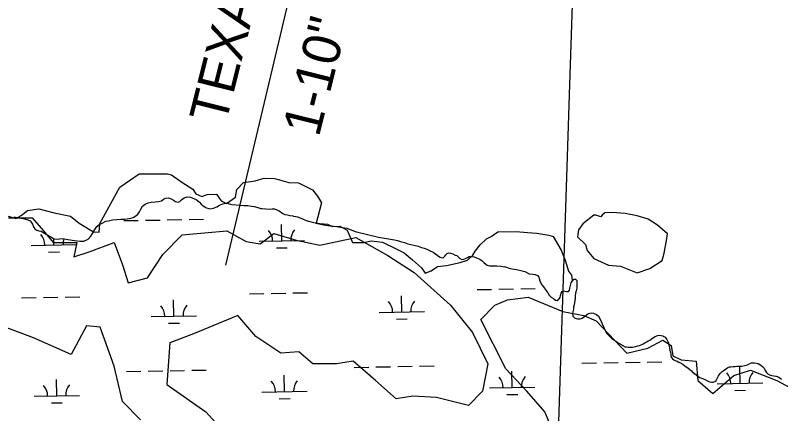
# Model space of a CAD drawing. Extents: x 3925854 to 3964121, y 224593 to 250589.
# Drawn here: x 3954324 to 3956011, y 238446 to 239324 of the extents above; entities that cross this region are included whole.
import ezdxf

# ---------------------------------------------------------------- set-up
doc = ezdxf.new("R2010")
doc.units = 0
for name, color, linetype in [('V-RIVR-EDGE', 7, 'Continuous'), ('V-SITE-VEGE', 7, 'Continuous'), ('V-UTIL-IDEN', 7, 'Continuous'), ('V-UTIL-LINE', 7, 'Continuous'), ('V-WETL-SWMP', 7, 'Continuous')]:
    doc.layers.add(name, color=color, linetype=linetype)

msp = doc.modelspace()

# ---------------------------------------------------------------- linework, layer by layer
at = {"layer": 'V-RIVR-EDGE'}
msp.add_line((3955550.676, 238746.282), (3955551.437, 238738.6), dxfattribs=at)
msp.add_lwpolyline([(3954308.698, 238881.252), (3954325.089, 238876.335), (3954337.382, 238882.891), (3954351.314, 238893.545), (3954375.9, 238897.643), (3954409.502, 238888.628), (3954445.562, 238881.252), (3954465.231, 238865.681), (3954496.374, 238846.831), (3954508.667, 238846.012), (3954510.306, 238864.861), (3954554.561, 238945.177), (3954597.178, 238974.68), (3954659.463, 238974.68), (3954668.478, 238972.222), (3954691.426, 238956.65), (3954715.192, 238941.079), (3954721.749, 238930.425), (3954734.861, 238924.688), (3954747.155, 238928.786), (3954767.643, 238929.605), (3954777.478, 238914.853), (3954789.771, 238909.117), (3954809.44, 238923.049), (3954811.899, 238940.259), (3954826.651, 238955.831), (3954852.876, 238959.109), (3954872.545, 238964.846), (3954895.492, 238964.026), (3954906.147, 238961.567), (3954926.635, 238955.831), (3954947.943, 238955.011), (3954979.086, 238939.44), (3954989.74, 238925.507), (3954998.755, 238910.756), (3954987.282, 238865.681), (3955011.868, 238864.042), (3955023.342, 238858.305), (3955038.913, 238859.124), (3955055.304, 238850.109), (3955066.778, 238823.064), (3955092.183, 238823.064), (3955108.574, 238827.162), (3955133.161, 238823.884), (3955165.123, 238808.312), (3955180.694, 238800.117), (3955199.544, 238785.365), (3955219.213, 238767.335), (3955227.408, 238755.861), (3955240.521, 238760.779), (3955254.454, 238770.613), (3955274.123, 238772.252), (3955304.446, 238778.809), (3955320.837, 238784.546), (3955332.31, 238795.2), (3955337.228, 238804.215), (3955348.701, 238818.147), (3955362.634, 238831.26), (3955372.468, 238836.177), (3955387.22, 238846.831), (3955427.378, 238847.651), (3955452.784, 238845.192), (3955473.272, 238843.553), (3955499.498, 238839.455), (3955509.332, 238836.177), (3955526.543, 238806.673), (3955535.558, 238784.546), (3955542.934, 238759.959), (3955549.49, 238750.944), (3955550.655, 238746.284)], dxfattribs=at)
msp.add_lwpolyline([(3955598.456, 238883.476), (3955574.628, 238864.061), (3955564.921, 238850.823), (3955563.156, 238835.821), (3955580.806, 238819.053), (3955584.336, 238805.816), (3955598.456, 238788.166), (3955631.108, 238773.163), (3955657.583, 238771.398), (3955694.648, 238756.396), (3955722.005, 238766.103), (3955749.363, 238783.753), (3955753.775, 238799.638), (3955759.07, 238827.878), (3955760.835, 238841.998), (3955738.773, 238861.413), (3955718.475, 238874.651), (3955694.648, 238881.711), (3955668.173, 238887.006), (3955639.051, 238889.653), (3955623.166, 238888.771), (3955616.988, 238883.476), (3955614.341, 238879.946), (3955602.868, 238883.476)], close=True, dxfattribs=at)
at = {"layer": 'V-SITE-VEGE'}
for points in [[(3954309.425, 238877.488), (3954361.46, 238877.488), (3954385.948, 238848.779), (3954407.374, 238822.943), (3954459.41, 238822.943), (3954453.289, 238791.367), (3954486.96, 238802.848), (3954542.055, 238822.943), (3954560.422, 238774.142), (3954572.664, 238733.952), (3954615.519, 238745.435), (3954649.188, 238797.108), (3954692.04, 238840.169), (3954789.988, 238848.779), (3954832.844, 238825.815), (3954863.454, 238820.074), (3954894.061, 238843.038), (3954943.037, 238828.686), (3954995.073, 238817.203), (3955074.658, 238834.427), (3955145.06, 238794.237), (3955203.217, 238756.918), (3955282.8, 238685.15), (3955331.776, 238624.865), (3955365.445, 238555.968), (3955353.202, 238495.683), (3955322.593, 238464.105), (3955252.191, 238481.333), (3955200.155, 238484.2), (3955163.424, 238478.46), (3955117.51, 238518.65), (3955068.536, 238561.711), (3955031.806, 238555.968), (3954979.77, 238555.968), (3954949.159, 238581.806), (3954909.368, 238578.932), (3954854.271, 238616.253), (3954814.478, 238662.186), (3954716.528, 238621.994), (3954664.493, 238601.901), (3954658.371, 238510.038), (3954744.078, 238449.753), (3954796.114, 238392.337)], [(3955515.431, 238392.337), (3955490.945, 238449.753), (3955451.152, 238495.683), (3955405.238, 238544.485), (3955350.141, 238653.574), (3955380.75, 238685.15), (3955408.3, 238696.633), (3955454.214, 238702.376), (3955530.735, 238670.798), (3955576.649, 238662.186), (3955604.197, 238650.703), (3955671.539, 238578.932), (3955717.453, 238590.418), (3955751.123, 238607.641), (3955769.489, 238596.158), (3955772.551, 238573.194), (3955790.915, 238564.58), (3955824.582, 238561.711), (3955827.646, 238518.65), (3955861.317, 238489.943), (3955907.231, 238530.133), (3955943.962, 238541.616), (3956002.119, 238518.65), (3956051.093, 238492.814)], [(3954600.21, 238432.527), (3954560.422, 238472.717), (3954542.055, 238550.228), (3954511.446, 238636.348), (3954480.836, 238639.219), (3954447.167, 238576.063), (3954364.522, 238613.382), (3954263.511, 238650.703)]]:
    msp.add_lwpolyline(points, dxfattribs=at)
at = {"layer": 'V-UTIL-LINE'}
for points in [[(3957974.115, 230534.291), (3955504.908, 237909.423), (3955545.434, 239147.844), (3955545.409, 239149.229), (3955617.45, 241317.764), (3951638.507, 243889.773), (3950262.651, 245733.512), (3950260.125, 245737.596), (3948167.454, 248541.726)], [(3954787.658, 238773.461), (3955372.087, 241232.913)]]:
    msp.add_lwpolyline(points, dxfattribs=at)
at = {"layer": 'V-WETL-SWMP'}
for p, q in [((3954563.002, 238871.411), (3954594.997, 238871.992)), ((3954610.994, 238872.283), (3954642.989, 238872.865)), ((3954658.986, 238873.156), (3954690.981, 238873.738)), ((3954706.978, 238874.029), (3954738.973, 238874.61)), ((3954911.183, 238826.991), (3954910.529, 238862.985)), ((3954409.358, 238817.867), (3954409.1, 238832.096)), ((3954861.192, 238826.082), (3954961.175, 238827.9)), ((3954359.367, 238816.958), (3954459.35, 238818.776)), ((3954899.466, 238811.345), (3954923.462, 238811.781)), ((3954397.641, 238802.22), (3954421.637, 238802.656)), ((3955341.711, 238719.368), (3955373.706, 238719.95)), ((3955389.703, 238720.241), (3955421.698, 238720.823)), ((3955437.695, 238721.114), (3955469.69, 238721.696)), ((3954386.053, 238701.992), (3954418.048, 238702.573)), ((3954434.045, 238702.864), (3954466.04, 238703.446)), ((3954839.886, 238710.244), (3954871.881, 238710.826)), ((3954887.878, 238711.116), (3954919.873, 238711.698)), ((3954935.87, 238711.989), (3954967.865, 238712.571)), ((3955175.519, 238669.909), (3955174.864, 238705.903)), ((3954338.061, 238701.119), (3954370.056, 238701.701)), ((3954673.694, 238660.784), (3954673.039, 238696.778)), ((3955125.527, 238669), (3955225.51, 238670.818)), ((3954623.702, 238659.875), (3954723.685, 238661.693)), ((3955163.801, 238654.262), (3955187.797, 238654.699)), ((3954661.976, 238645.138), (3954685.972, 238645.574)), ((3955166.859, 238549.661), (3955198.854, 238550.242)), ((3955214.852, 238550.533), (3955246.846, 238551.115)), ((3955572.7, 238557.04), (3955604.695, 238557.622)), ((3955620.692, 238557.913), (3955652.687, 238558.494)), ((3955668.684, 238558.785), (3955700.679, 238559.367)), ((3955716.677, 238559.658), (3955748.671, 238560.24)), ((3954569.05, 238538.791), (3954601.045, 238539.372)), ((3954617.042, 238539.663), (3954649.037, 238540.245)), ((3954665.034, 238540.536), (3954697.029, 238541.118)), ((3954713.026, 238541.409), (3954745.021, 238541.99)), ((3955070.875, 238547.915), (3955102.87, 238548.497)), ((3955118.867, 238548.788), (3955150.862, 238549.37)), ((3955419.056, 238503.496), (3955418.402, 238539.49)), ((3955920.881, 238512.621), (3955920.227, 238548.615)), ((3954415.406, 238485.247), (3954414.752, 238521.241)), ((3954917.231, 238494.371), (3954916.577, 238530.365)), ((3955369.065, 238502.587), (3955469.048, 238504.405)), ((3955870.89, 238511.712), (3955970.873, 238513.53)), ((3954365.415, 238484.338), (3954465.398, 238486.156)), ((3954867.24, 238493.462), (3954967.223, 238495.28)), ((3955407.339, 238487.849), (3955431.335, 238488.286)), ((3955909.164, 238496.974), (3955933.16, 238497.41)), ((3954403.689, 238469.6), (3954427.685, 238470.036)), ((3954905.514, 238478.725), (3954929.51, 238479.161))]:
    msp.add_line(p, q, dxfattribs=at)
for points in [[(3954321.015, 238879.694), (3954332.64, 238877.697), (3954344.753, 238875.172), (3954351.703, 238873.177), (3954356.702, 238871.062), (3954359.343, 238868.012), (3954361.699, 238863.539), (3954364.339, 238858.132), (3954367.467, 238853.375), (3954371.45, 238850.527), (3954376.165, 238848.859), (3954381.164, 238848.044), (3954395.876, 238839.583), (3954409.815, 238831.691), (3954416.156, 238830.509), (3954421.644, 238831.036), (3954428.433, 238832.171), (3954440.261, 238829.768), (3954454.366, 238827.323), (3954466.316, 238825.895), (3954474.04, 238826.299), (3954475.219, 238826.502), (3954484.488, 238830.278), (3954490.751, 238837.227), (3954494.331, 238843.323), (3954499.131, 238852.02), (3954503.565, 238858.278), (3954508.119, 238862.26), (3954515.356, 238866.2), (3954523.366, 238869.977), (3954529.261, 238871.316), (3954537.96, 238872.939), (3954547.798, 238874.113), (3954556.782, 238874.638), (3954564.465, 238874.96), (3954570.766, 238875.649), (3954575.359, 238876.338), (3954583.937, 238878.611), (3954589.874, 238881.738), (3954593.981, 238885.517), (3954597.763, 238890.719), (3954601.058, 238896.896), (3954604.679, 238903.114), (3954610.412, 238907.827), (3954616.877, 238910.67), (3954623.585, 238912.009), (3954632.122, 238913.184), (3954639.479, 238913.709), (3954646.228, 238915.129), (3954650.863, 238918.664), (3954655.214, 238921.304), (3954661.393, 238921.383), (3954667.815, 238919.389), (3954672.813, 238916.663), (3954677.324, 238913.694), (3954682.73, 238912.309), (3954686.918, 238913.69), (3954690.252, 238916.981), (3954693.424, 238919.866), (3954696.514, 238921.816), (3954702.897, 238923.602), (3954710.498, 238922.867), (3954722.447, 238918.391), (3954725.698, 238915.828), (3954729.803, 238912.453), (3954733.5, 238907.98), (3954737.401, 238904.686), (3954742.399, 238901.35), (3954743.253, 238900.537), (3954752.642, 238897.85), (3954760.935, 238898.7), (3954767.928, 238901.787)], [(3954767.928, 238901.787), (3954773.742, 238905.321), (3954781.264, 238908.773), (3954786.996, 238909.828), (3954793.093, 238909.256), (3954798.133, 238907.913), (3954801.547, 238907.342), (3954819.92, 238905.627), (3954827.562, 238904.852), (3954836.627, 238904.564), (3954844.269, 238903.666), (3954850.406, 238902.444), (3954858.698, 238900.164), (3954865.445, 238898.211), (3954867.234, 238898.413), (3954876.176, 238897.434), (3954883.534, 238896.984), (3954890.444, 238897.509), (3954895.525, 238897.304), (3954905.564, 238893.357), (3954913.529, 238887.053), (3954918.284, 238885.222), (3954923.812, 238884.041), (3954929.746, 238882.697), (3954935.925, 238881.719), (3954936.819, 238881.556), (3954945.842, 238879.641), (3954955.597, 238876.223), (3954964.985, 238872.113), (3954973.399, 238869.712), (3954981.813, 238867.594), (3954990.876, 238865.03), (3954990.267, 238865.274), (3955003.436, 238861.976), (3955017.541, 238860.263), (3955032.824, 238858.468), (3955044.612, 238856.674), (3955054.286, 238854.516), (3955058.269, 238853.661), (3955060.179, 238852.44), (3955072.778, 238847.273), (3955124.602, 238834.731), (3955159.517, 238829.229), (3955166.59, 238827.763), (3955175.328, 238824.914), (3955181.913, 238822.92), (3955189.229, 238820.437), (3955195.488, 238818.808), (3955202.601, 238817.22), (3955211.909, 238815.021), (3955219.266, 238812.417), (3955224.875, 238810.504), (3955230.687, 238808.428), (3955239.75, 238804.482), (3955244.993, 238801.593), (3955249.625, 238798.136), (3955254.583, 238794.435), (3955259.907, 238790.815), (3955264.703, 238789.715), (3955267.752, 238790.405), (3955270.802, 238792.924), (3955273.039, 238796.338), (3955275.357, 238798.857), (3955278.894, 238800.116), (3955283.121, 238799.748), (3955288.12, 238798.12), (3955293.526, 238795.639), (3955296.655, 238794.336), (3955302.547, 238788.359), (3955307.831, 238785.877), (3955312.709, 238786.159), (3955316.409, 238788.15), (3955320.678, 238790.465), (3955324.337, 238792.089), (3955329.296, 238792.697), (3955335.149, 238791.394), (3955340.433, 238789.644), (3955347.464, 238786.795), (3955352.788, 238783.094), (3955356.526, 238779.515), (3955360.874, 238775.327), (3955363.963, 238773.212), (3955368.84, 238772.153), (3955376.442, 238771.987), (3955385.181, 238771.862), (3955393.961, 238771.37), (3955401.928, 238769.944), (3955401.644, 238770.066), (3955414.122, 238766.24), (3955428.754, 238763.429), (3955438.062, 238761.393), (3955446.882, 238759.235), (3955448.061, 238758.665), (3955456.677, 238754.231), (3955464.197, 238753.252), (3955469.765, 238752.478), (3955474.358, 238750.606), (3955477.771, 238746.946), (3955478.624, 238743.897), (3955480.125, 238738.571), (3955482.928, 238732.432)], [(3955482.928, 238732.432), (3955487.031, 238726.089), (3955487.64, 238725.154), (3955493.125, 238718.485), (3955497.594, 238712.508), (3955500.559, 238706.897), (3955505.029, 238702.383), (3955510.109, 238699.738), (3955514.01, 238695.875), (3955517.831, 238695.63), (3955521.653, 238698.026), (3955524.54, 238701.765), (3955525.193, 238706.155), (3955526.699, 238711.195), (3955529.139, 238715.096), (3955531.62, 238716.355), (3955534.627, 238716.07), (3955538.367, 238715.214), (3955542.676, 238715.497), (3955544.953, 238717.854), (3955546.012, 238722.731), (3955547.112, 238728.259), (3955549.106, 238734.072), (3955551.547, 238738.908), (3955554.963, 238742.484), (3955558.256, 238742.523), (3955561.181, 238739.31), (3955561.383, 238734.514), (3955561.624, 238729.392), (3955561.703, 238722.319), (3955560.156, 238716.384), (3955558.243, 238711.304), (3955557.509, 238706.223), (3955557.385, 238701.02), (3955557.261, 238694.435), (3955556.405, 238690.695), (3955555.387, 238685.98), (3955554.369, 238681.021), (3955553.676, 238676.225), (3955552.291, 238670.413), (3955551.721, 238666.307), (3955552.41, 238661.104), (3955555.985, 238656.956), (3955559.927, 238655.572), (3955563.545, 238654.961), (3955563.992, 238654.92), (3955568.951, 238654.918), (3955572.976, 238656.421), (3955578.303, 238659.874), (3955582.776, 238663.734), (3955586.761, 238666.334), (3955592.818, 238667.916), (3955598.021, 238667.305), (3955604.808, 238664.375), (3955608.994, 238660.552), (3955612.528, 238653.925), (3955617.158, 238643.842), (3955624.793, 238627.416), (3955626.905, 238623.472), (3955629.424, 238620.545), (3955635.966, 238613.591), (3955638.485, 238611.313), (3955642.956, 238608.425), (3955647.507, 238605.578), (3955653.115, 238601.592), (3955658.277, 238598.744), (3955662.991, 238596.344), (3955664.332, 238595.165), (3955665.836, 238594.27), (3955668.112, 238593.375), (3955670.998, 238592.845), (3955673.599, 238592.478), (3955676.973, 238592.274), (3955680.306, 238592.313), (3955683.843, 238592.596), (3955687.867, 238593.163), (3955690.754, 238593.894), (3955695.835, 238595.152), (3955699.616, 238596.37), (3955703.397, 238597.954), (3955707.504, 238599.7), (3955711.366, 238601.771), (3955715.229, 238604.046), (3955718.848, 238606.24), (3955722.101, 238608.23), (3955725.231, 238610.384), (3955726.655, 238611.724), (3955727.021, 238611.846), (3955730.233, 238613.593), (3955734.299, 238616.111), (3955737.267, 238617.736), (3955739.625, 238618.264), (3955743.568, 238618.669), (3955746.901, 238618.505), (3955750.6, 238617.446), (3955753.363, 238616.226), (3955755.761, 238614.395), (3955757.346, 238612.565), (3955759.499, 238609.231), (3955761.855, 238605.206), (3955763.113, 238601.019)], [(3955763.113, 238601.019), (3955764.331, 238596.709), (3955765.507, 238591.221), (3955766.196, 238585.977), (3955767.048, 238581.993), (3955767.658, 238580.448), (3955768.144, 238577.724), (3955768.712, 238574.269), (3955769.321, 238571.789), (3955769.32, 238570.285), (3955769.686, 238569.797), (3955771.839, 238566.951), (3955775.09, 238564.307), (3955779.682, 238562.354), (3955782.487, 238561.296), (3955786.104, 238559.587), (3955791.225, 238557.187), (3955795.492, 238554.461), (3955799.149, 238551.655), (3955802.522, 238549.215), (3955805.611, 238546.937), (3955810.121, 238543.561), (3955813.697, 238540.023), (3955816.42, 238537.461), (3955819.549, 238535.143), (3955819.874, 238534.614), (3955823.206, 238532.174), (3955825.156, 238530.385), (3955828.57, 238527.782), (3955832.227, 238525.626), (3955836.21, 238523.957), (3955840.6, 238522.33), (3955844.949, 238520.621), (3955849.175, 238518.18), (3955853.93, 238515.78), (3955858.158, 238514.965), (3955861.694, 238515.289), (3955865.435, 238516.507), (3955867.997, 238519.27), (3955870.478, 238523.008), (3955873.732, 238529.186), (3955877.108, 238534.062), (3955879.304, 238536.338), (3955881.46, 238538.532), (3955883.859, 238540.32), (3955886.664, 238542.554), (3955890.283, 238544.992), (3955894.227, 238547.267), (3955897.561, 238548.729), (3955900.569, 238549.297), (3955905.854, 238549.66), (3955909.919, 238550.065), (3955914.228, 238550.429), (3955917.724, 238550.672), (3955918.253, 238550.549), (3955924.716, 238550.831), (3955931.545, 238551.723), (3955937.359, 238553.672), (3955942.442, 238556.393), (3955946.182, 238557.733), (3955952.483, 238558.096), (3955957.279, 238557.2), (3955960.937, 238556.142), (3955966.505, 238552.603), (3955970.243, 238550.122), (3955973.778, 238546.34), (3955976.54, 238541.135), (3955979.018, 238536.541), (3955982.391, 238533.288), (3955987.227, 238530.643), (3955991.088, 238529.951), (3955995.194, 238529.38), (3955999.828, 238528.646), (3956000.234, 238528.484), (3956006.412, 238526.205), (3956011.979, 238522.097)]]:
    msp.add_lwpolyline(points, dxfattribs=at)
for centre, start, end in [((3954354.116, 238817.337), 0.269879, 41.813537), ((3954855.941, 238826.462), 0.269879, 41.813537), ((3954966.408, 238828.47), 140.269876, 181.813534), ((3954464.583, 238819.346), 159.750307, 181.813534), ((3955120.276, 238669.379), 0.269879, 41.813537), ((3955230.744, 238671.388), 140.269876, 181.813534), ((3954618.451, 238660.255), 0.269879, 41.813537), ((3954728.919, 238662.263), 140.269876, 181.813534), ((3955865.639, 238512.091), 0.269879, 41.813537), ((3955976.107, 238514.1), 140.269876, 181.813534), ((3954861.989, 238493.842), 0.269879, 41.813537), ((3954972.457, 238495.85), 140.269876, 181.813534), ((3955363.814, 238502.966), 0.269879, 41.813537), ((3955474.282, 238504.975), 140.269876, 181.813534), ((3954360.164, 238484.717), 0.269879, 41.813537), ((3954470.631, 238486.726), 140.269876, 181.813534)]:
    msp.add_arc(centre, 35.246, start, end, dxfattribs=at)

# ---------------------------------------------------------------- texts
at = {"layer": 'V-UTIL-IDEN'}
for s, p in [('TEXAS PIPELINE CO.', (3954787.493, 239081.505)), ('1-10" OIL PIPELINE', (3954992.845, 239053.792))]:
    msp.add_text(s, height=82.99983, rotation=75.982541, dxfattribs=at).set_placement(p)

doc.saveas('drawing.dxf')
